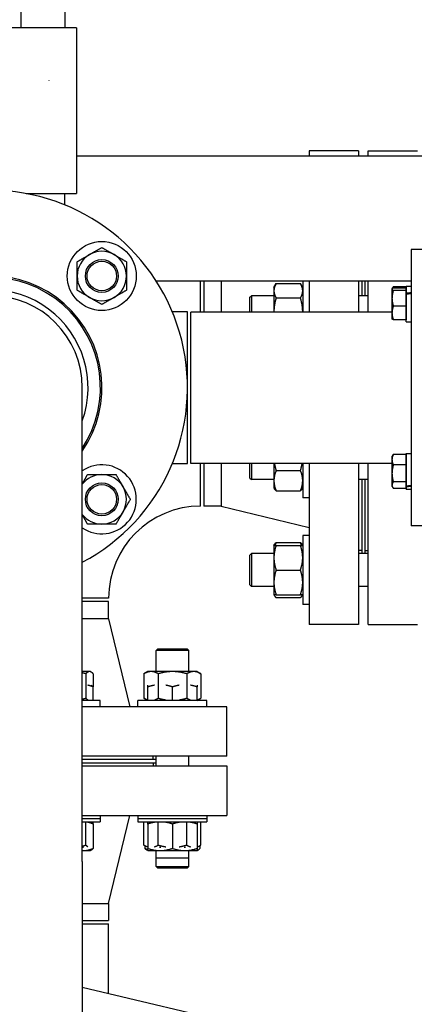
# Model space of a CAD drawing. Header units: inches. Extents: x 24 to 1128, y -69 to 748.
# Tile 261 of 656: x 378.97 to 386.47, y 208.83 to 227.54. Entities that reach past the tile are written whole.
import ezdxf

# ---------------------------------------------------------------- set-up
doc = ezdxf.new("R2010")
doc.units = ezdxf.units.IN
doc.header["$LTSCALE"] = 32
doc.header["$MEASUREMENT"] = 0
doc.layers.add('Visible (ANSI)', color=7, linetype='Continuous', lineweight=30)

msp = doc.modelspace()

# ---------------------------------------------------------------- linework, layer by layer
at = {"layer": 'Visible (ANSI)'}
for p, q in [((378.98563, 228.19617), (378.98563, 227.38367)), ((379.82563, 228.18002), (379.82563, 227.38367)), ((380.04688, 227.38367), (378.76438, 227.38367)), ((380.04688, 227.38367), (380.04688, 224.23367)), ((384.46813, 225.04617), (384.46813, 224.94761)), ((385.40813, 225.04617), (384.46813, 225.04617)), ((385.40813, 225.04617), (385.40813, 224.94761)), ((385.59063, 224.94761), (385.59063, 225.04617)), ((385.59063, 225.04617), (386.53063, 225.04617)), ((380.04688, 224.94761), (387.81163, 224.94761)), ((379.08743, 224.23367), (380.04688, 224.23367)), ((379.82563, 224.01692), (379.82563, 224.23367)), ((386.40563, 223.17117), (386.40563, 217.92117)), ((386.65563, 223.17117), (386.40563, 223.17117)), ((381.56095, 222.57261), (386.40563, 222.57261)), ((382.40563, 221.98367), (382.40563, 222.57261)), ((382.46813, 222.57261), (382.46813, 221.98367)), ((382.7948, 222.57261), (382.7948, 221.98367)), ((383.79913, 222.44998), (383.841, 222.5225)), ((383.79913, 222.44998), (383.79913, 222.38718)), ((383.841, 222.5225), (384.30427, 222.5225)), ((384.34613, 222.44998), (384.30427, 222.5225)), ((384.34613, 222.57261), (384.34613, 221.98367)), ((384.46813, 222.57261), (384.46813, 221.98367)), ((385.40813, 222.57261), (385.40813, 221.98367)), ((385.46813, 222.57261), (385.46813, 222.29373)), ((385.53063, 222.29373), (385.53063, 222.57261)), ((385.59063, 221.98367), (385.59063, 222.57261)), ((386.04363, 222.41816), (386.04511, 222.42073)), ((386.04363, 222.41816), (386.04363, 222.41561)), ((386.04363, 222.41561), (386.04363, 222.24368)), ((386.04511, 222.42073), (386.05671, 222.44082)), ((386.31163, 222.45869), (386.06873, 222.45869)), ((386.31163, 222.43741), (386.06873, 222.43741)), ((386.31163, 222.33716), (386.31163, 222.47716)), ((386.31163, 222.47716), (386.40563, 222.47716)), ((386.31163, 222.45869), (386.31163, 222.43741)), ((386.31163, 222.43741), (386.31163, 222.41561)), ((386.31163, 222.41816), (386.31163, 222.41816)), ((386.31163, 222.41561), (386.31163, 222.39381)), ((383.34313, 222.26243), (383.37443, 222.29373)), ((383.34313, 221.98367), (383.34313, 222.26243)), ((383.37443, 222.29373), (383.37443, 221.98367)), ((383.79913, 222.29373), (383.37443, 222.29373)), ((383.79913, 222.38718), (383.79913, 221.98367)), ((383.841, 222.25187), (384.30427, 222.25187)), ((385.59063, 222.29373), (385.40813, 222.29373)), ((386.04363, 222.24368), (386.04363, 221.96523)), ((386.31163, 222.39381), (386.06873, 222.39381)), ((386.31163, 222.39381), (386.31163, 222.24368)), ((386.31163, 222.31767), (386.31163, 222.33716)), ((386.31163, 221.79716), (386.31163, 222.31767)), ((386.31163, 222.24368), (386.31163, 222.09356)), ((386.31163, 222.09356), (386.06873, 222.09356)), ((386.31163, 222.09356), (386.31163, 221.96523)), ((382.15563, 221.98617), (381.86813, 221.98617)), ((382.15563, 219.10617), (382.15563, 221.98617)), ((382.21813, 219.10867), (382.21813, 221.98367)), ((386.04363, 221.98367), (382.21813, 221.98367)), ((386.04363, 221.96523), (386.04363, 221.85616)), ((386.04363, 221.85616), (386.04511, 221.85359)), ((386.31163, 221.96523), (386.31163, 221.83691)), ((386.31163, 221.85616), (386.31163, 221.85616)), ((386.31163, 221.83691), (386.06873, 221.83691)), ((386.31163, 221.79716), (386.40563, 221.79716)), ((380.15563, 211.54617), (380.15563, 220.54617)), ((386.04363, 219.23618), (386.05671, 219.25884)), ((386.04363, 219.23618), (386.04363, 219.17744)), ((386.31163, 219.27671), (386.06873, 219.27671)), ((386.31163, 218.68023), (386.31163, 219.29518)), ((386.31163, 219.29518), (386.40563, 219.29518)), ((386.31163, 219.27671), (386.31163, 219.17744)), ((386.31163, 219.23618), (386.31163, 219.23618)), ((381.86813, 219.10617), (382.15563, 219.10617)), ((386.04363, 219.10867), (382.21813, 219.10867)), ((382.40563, 218.29617), (382.40563, 219.10867)), ((382.46813, 219.10867), (382.46813, 218.29617)), ((382.7948, 219.10867), (382.7948, 218.29617)), ((383.34313, 218.82991), (383.34313, 219.10867)), ((383.37443, 219.10867), (383.37443, 218.79861)), ((383.79913, 219.10867), (383.79913, 218.77965)), ((384.34613, 219.10867), (384.34613, 218.45486)), ((384.46813, 219.10867), (384.46813, 216.04617)), ((385.40813, 219.10867), (385.40813, 216.04617)), ((385.59063, 216.04617), (385.59063, 219.10867)), ((386.04363, 219.17744), (386.04363, 218.91742)), ((386.31163, 219.07818), (386.06873, 219.07818)), ((386.31163, 219.17744), (386.31163, 219.07818)), ((386.31163, 219.07818), (386.31163, 218.91742)), ((383.841, 218.97102), (384.30427, 218.97102)), ((386.04363, 218.91742), (386.04363, 218.69515)), ((386.31163, 218.91742), (386.31163, 218.75665)), ((383.34313, 218.82991), (383.37443, 218.79861)), ((383.79913, 218.79861), (383.37443, 218.79861)), ((383.79913, 218.77965), (383.79913, 218.64236)), ((385.59063, 218.79861), (385.40813, 218.79861)), ((385.46813, 218.79861), (385.46813, 217.39412)), ((385.53063, 217.39412), (385.53063, 218.79861)), ((386.04363, 218.69515), (386.04363, 218.67418)), ((386.04363, 218.67418), (386.05671, 218.65151)), ((386.31163, 218.75665), (386.06873, 218.75665)), ((386.31163, 218.75665), (386.31163, 218.69515)), ((386.31163, 218.69515), (386.31163, 218.63365)), ((386.31163, 218.66705), (386.31163, 218.68023)), ((386.31163, 218.67418), (386.31163, 218.67418)), ((386.31163, 218.61518), (386.31163, 218.66705)), ((383.79913, 218.64236), (383.80868, 218.62582)), ((383.841, 218.58828), (384.30427, 218.58828)), ((384.34613, 218.64236), (384.33659, 218.62582)), ((386.31163, 218.63365), (386.06873, 218.63365)), ((386.31163, 218.61518), (386.40563, 218.61518)), ((382.7948, 218.29617), (382.46813, 218.29617)), ((382.7948, 218.29617), (384.46813, 217.89117)), ((384.46813, 218.45486), (384.34613, 218.45486)), ((386.65563, 217.92117), (386.40563, 217.92117)), ((384.34613, 217.73787), (384.34613, 216.42537)), ((384.46813, 217.73787), (384.34613, 217.73787)), ((383.79913, 217.55037), (383.80868, 217.56691)), ((383.79913, 217.55037), (383.79913, 217.316)), ((383.841, 217.60444), (384.30427, 217.60444)), ((383.841, 217.55037), (384.30427, 217.55037)), ((384.34613, 217.55037), (384.33659, 217.56691)), ((383.34313, 217.36282), (383.37443, 217.39412)), ((383.34313, 216.80042), (383.34313, 217.36282)), ((383.37443, 217.39412), (383.37443, 216.76912)), ((383.79913, 217.39412), (383.37443, 217.39412)), ((385.46813, 217.45117), (385.40813, 217.45117)), ((385.59063, 217.39412), (385.40813, 217.39412)), ((385.53063, 217.45117), (385.59063, 217.45117)), ((383.79913, 217.316), (383.79913, 216.84725)), ((383.841, 217.08162), (384.30427, 217.08162)), ((383.34313, 216.80042), (383.37443, 216.76912)), ((383.79913, 216.84725), (383.79913, 216.61287)), ((383.79913, 216.76912), (383.37443, 216.76912)), ((383.79913, 216.61287), (383.80868, 216.59634)), ((383.841, 216.61287), (384.30427, 216.61287)), ((384.34613, 216.61287), (384.33659, 216.59634)), ((385.59063, 216.76912), (385.40813, 216.76912)), ((380.65563, 216.54617), (380.15563, 216.54617)), ((380.65563, 216.48367), (380.15563, 216.48367)), ((380.65563, 216.157), (380.65563, 216.48367)), ((383.841, 216.5588), (384.30427, 216.5588)), ((384.46813, 216.42537), (384.34613, 216.42537)), ((380.65563, 216.157), (380.15563, 216.157)), ((380.65563, 216.157), (381.06063, 214.48367)), ((385.40813, 216.04617), (384.46813, 216.04617)), ((385.59063, 216.04617), (386.53063, 216.04617)), ((381.58898, 215.58367), (381.55768, 215.55237)), ((382.18268, 215.55237), (381.55768, 215.55237)), ((381.55768, 215.15267), (381.55768, 215.55237)), ((381.58898, 215.58367), (382.15138, 215.58367)), ((382.15138, 215.58367), (382.18268, 215.55237)), ((382.18268, 215.15267), (382.18268, 215.55237)), ((380.29347, 215.15267), (380.15563, 215.15267)), ((380.22343, 215.1108), (380.22343, 214.64754)), ((380.30945, 215.15267), (380.29347, 215.15267)), ((380.30945, 215.15267), (380.32598, 215.14312)), ((380.36352, 215.1108), (380.36352, 214.8603)), ((381.40143, 215.15267), (381.32892, 215.1108)), ((381.32892, 215.1108), (381.32892, 214.64754)), ((381.46423, 215.15267), (381.40143, 215.15267)), ((381.87018, 215.15267), (381.46423, 215.15267)), ((381.59955, 215.1108), (381.59955, 214.64754)), ((382.27613, 215.15267), (381.87018, 215.15267)), ((382.14081, 215.1108), (382.14081, 214.64754)), ((382.33893, 215.15267), (382.27613, 215.15267)), ((382.33893, 215.15267), (382.41145, 215.1108)), ((382.41145, 215.1108), (382.41145, 214.64754)), ((380.36352, 214.60567), (380.36352, 214.8603)), ((381.40143, 214.60567), (381.40143, 214.8603)), ((381.87018, 214.60567), (381.87018, 214.8603)), ((382.33893, 214.60567), (382.33893, 214.8603)), ((380.49695, 214.60567), (380.15563, 214.60567)), ((380.49695, 214.48367), (380.49695, 214.60567)), ((382.52643, 214.60567), (381.21393, 214.60567)), ((381.21393, 214.48367), (381.21393, 214.60567)), ((381.40143, 214.60567), (381.32892, 214.64754)), ((382.33893, 214.60567), (382.41145, 214.64754)), ((382.52643, 214.48367), (382.52643, 214.60567)), ((382.90563, 214.48367), (380.15563, 214.48367)), ((382.90563, 213.54367), (382.90563, 214.48367)), ((382.90563, 213.54367), (380.15563, 213.54367)), ((381.55768, 213.48367), (380.15563, 213.48367)), ((381.50063, 213.48367), (381.50063, 213.54367)), ((381.55768, 213.36067), (381.55768, 213.54367)), ((382.18268, 213.36067), (382.18268, 213.54367)), ((380.15563, 213.42117), (381.55768, 213.42117)), ((380.15563, 213.42067), (381.50063, 213.42067)), ((380.15563, 213.36067), (382.90563, 213.36067)), ((381.50063, 213.42067), (381.50063, 213.36067)), ((382.90563, 213.36067), (382.90563, 212.42067)), ((380.15563, 212.42067), (382.90563, 212.42067)), ((380.15563, 212.36167), (380.49695, 212.36167)), ((380.49695, 212.42067), (380.49695, 212.36167)), ((380.49695, 212.36167), (380.49695, 212.29867)), ((380.65563, 210.74734), (381.06063, 212.42067)), ((381.21393, 212.42067), (381.21393, 212.36167)), ((381.21393, 212.36167), (382.52643, 212.36167)), ((381.21393, 212.36167), (381.21393, 212.29867)), ((382.52643, 212.42067), (382.52643, 212.36167)), ((382.52643, 212.36167), (382.52643, 212.29867)), ((380.15563, 212.29867), (380.49695, 212.29867)), ((380.22343, 211.85654), (380.22343, 212.29867)), ((380.36352, 212.2568), (380.36352, 212.29867)), ((380.36352, 212.2568), (380.36352, 211.79354)), ((381.21393, 212.29867), (382.52643, 212.29867)), ((381.32892, 211.85654), (381.32892, 212.29867)), ((381.40143, 212.2568), (381.40143, 211.79354)), ((381.59955, 211.85654), (381.59955, 212.29867)), ((381.87018, 212.2568), (381.87018, 211.79354)), ((382.14081, 211.85654), (382.14081, 212.29867)), ((382.33893, 212.2568), (382.33893, 211.79354)), ((382.41145, 211.85654), (382.41145, 212.29867)), ((380.15563, 211.75167), (380.17215, 211.75167)), ((380.16211, 211.81467), (380.1819, 211.81467)), ((380.17215, 211.75167), (380.30945, 211.75167)), ((380.30945, 211.75167), (380.32598, 211.76122)), ((381.40143, 211.81467), (381.32892, 211.85654)), ((381.34736, 211.84589), (381.34736, 211.79354)), ((381.40143, 211.75167), (381.3849, 211.76122)), ((381.40143, 211.75167), (381.63581, 211.75167)), ((381.55768, 211.61497), (381.55768, 211.75167)), ((381.62253, 211.81467), (381.64934, 211.81467)), ((381.63581, 211.75167), (382.10456, 211.75167)), ((382.09102, 211.81467), (382.11784, 211.81467)), ((382.10456, 211.75167), (382.33893, 211.75167)), ((382.18268, 211.61497), (382.18268, 211.75167)), ((382.33893, 211.81467), (382.41145, 211.85654)), ((382.33893, 211.75167), (382.35547, 211.76122)), ((382.393, 211.84589), (382.393, 211.79354)), ((381.55768, 211.61497), (382.18268, 211.61497)), ((381.55768, 211.45197), (381.55768, 211.61497)), ((382.18268, 211.45197), (382.18268, 211.61497)), ((380.15563, 211.54617), (380.15563, 204.07006)), ((381.55768, 211.45197), (382.18268, 211.45197)), ((381.58898, 211.42067), (381.55768, 211.45197)), ((382.15138, 211.42067), (381.58898, 211.42067)), ((382.15138, 211.42067), (382.18268, 211.45197)), ((380.15563, 210.74734), (380.65563, 210.74734)), ((380.65563, 210.74734), (380.65563, 210.42067)), ((380.15563, 210.42067), (380.65563, 210.42067)), ((380.15563, 210.35817), (380.65563, 210.35817)), ((380.65563, 209.03123), (380.65563, 210.35817)), ((386.15571, 207.73257), (380.15563, 209.14929))]:
    msp.add_line(p, q, dxfattribs=at)
for centre, radius in [((380.52695, 222.66749), 0.65625), ((380.52695, 222.66749), 0.31271), ((380.52695, 222.66749), 0.3125), ((380.52695, 222.66749), 0.2812), ((380.52695, 218.42485), 0.31271), ((380.52695, 218.42485), 0.3125), ((380.52695, 218.42485), 0.2812)]:
    msp.add_circle(centre, radius, dxfattribs=at)
for centre, radius, start, end in [((378.40563, 220.54617), 3.75, 297.818139, 242.181861), ((380.52695, 222.66749), 0.46875, 120, 180), ((380.52695, 222.66749), 0.46875, 60, 120), ((380.52695, 222.66749), 0.46875, 0, 60), ((378.40563, 220.54617), 2.125, 325.439678, 214.560322), ((378.40563, 220.54617), 2.09553, 326.62732, 213.37268), ((380.52695, 222.66749), 0.46875, 180, 240), ((380.52695, 222.66749), 0.46875, 300, 0), ((378.40563, 220.54617), 1.86, 340.196524, 199.803476), ((378.40563, 220.54617), 1.75, 0, 180), ((380.52695, 222.66749), 0.46875, 240, 300), ((380.52695, 218.42485), 0.65625, 235.540644, 124.459356), ((380.52695, 218.42485), 0.46875, 90, 142.386895), ((380.52695, 218.42485), 0.46875, 30, 90), ((380.52695, 218.42485), 0.46875, 330, 30), ((382.40563, 216.54617), 1.75, 90, 180), ((380.52695, 218.42485), 0.46875, 217.613105, 270), ((380.52695, 218.42485), 0.46875, 270, 330)]:
    msp.add_arc(centre, radius, start, end, dxfattribs=at)
for centre, major_axis, ratio, start_param, end_param in [((386.339, 222.13716), (1.92803, 0.27507), 0.10364979, 1.52144398, 1.57020057), ((386.47227, 222.13716), (1.92803, 0.27507), 0.10364979, 1.5905754, 1.6394144), ((386.339, 218.95518), (1.92802, 0.20796), 0.13951525, 4.68315115, 4.73190773), ((386.47227, 218.95518), (1.92802, 0.20796), 0.13951525, 4.61393731, 4.66277632)]:
    msp.add_ellipse(centre, major_axis=major_axis, ratio=ratio, start_param=start_param, end_param=end_param, dxfattribs=at)
for points, knots in [([(379.52322, 226.38431), (379.52376, 226.38416), (379.52431, 226.384), (379.52504, 226.38378), (379.52524, 226.38373), (379.52544, 226.38367)], [-0.00483455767, -0.00483455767, -0.00483455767, -0.00483455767, 0, 0, 0.00176659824, 0.00176659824, 0.00176659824, 0.00176659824]), ([(379.52544, 226.38367), (379.52528, 226.38378), (379.52511, 226.3839), (379.52451, 226.38432), (379.52407, 226.38462), (379.52363, 226.38492)], [-0.00176659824, -0.00176659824, -0.00176659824, -0.00176659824, 0, 0, 0.0046696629, 0.0046696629, 0.0046696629, 0.0046696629])]:
    msp.add_open_spline(points, degree=3, knots=knots, dxfattribs=at)
for points, weights in [([(380.29258, 223.07344), (380.40135, 223.13624), (380.52695, 223.20876)], [1, 1.0379548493, 1]), ([(380.52695, 223.20876), (380.65255, 223.13624), (380.76133, 223.07344)], [1, 1.0379548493, 1]), ([(380.0582, 222.93812), (380.1838, 223.01064), (380.29258, 223.07344)], [1, 1.0379548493, 1]), ([(380.76133, 223.07344), (380.8701, 223.01064), (380.9957, 222.93812)], [1, 1.0379548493, 1]), ([(380.0582, 222.66749), (380.0582, 222.79309), (380.0582, 222.93812)], [1, 1.0379548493, 1]), ([(380.9957, 222.93812), (380.9957, 222.79309), (380.9957, 222.66749)], [1, 1.0379548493, 1]), ([(380.0582, 222.39686), (380.0582, 222.54189), (380.0582, 222.66749)], [1, 1.0379548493, 1]), ([(380.9957, 222.66749), (380.9957, 222.54189), (380.9957, 222.39686)], [1, 1.0379548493, 1]), ([(383.841, 222.5225), (383.79913, 222.44998), (383.79913, 222.38718)], [1, 1.0379548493, 1]), ([(384.34613, 222.38718), (384.34613, 222.44998), (384.30427, 222.5225)], [1, 1.0379548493, 1]), ([(386.06873, 222.43741), (386.04363, 222.42573), (386.04363, 222.41561)], [1, 1.0379548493, 1]), ([(386.04363, 222.41561), (386.04363, 222.40549), (386.06873, 222.39381)], [1, 1.0379548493, 1]), ([(386.05671, 222.44082), (386.0617, 222.44946), (386.06873, 222.45869)], [1.01504930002, 1.0103434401, 1]), ([(386.06873, 222.45869), (386.06209, 222.44463), (386.05728, 222.43142)], [1, 1.00975994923, 1.01450042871]), ([(380.29258, 222.26154), (380.1838, 222.32434), (380.0582, 222.39686)], [1, 1.0379548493, 1]), ([(380.52695, 222.12622), (380.40135, 222.19874), (380.29258, 222.26154)], [1, 1.0379548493, 1]), ([(380.76133, 222.26154), (380.65255, 222.19874), (380.52695, 222.12622)], [1, 1.0379548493, 1]), ([(380.9957, 222.39686), (380.8701, 222.32434), (380.76133, 222.26154)], [1, 1.0379548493, 1]), ([(383.79913, 222.38718), (383.79913, 222.32438), (383.841, 222.25187)], [1, 1.0379548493, 1]), ([(383.841, 222.25187), (383.79951, 222.10814), (383.79914, 221.98367)], [1, 1.03759995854, 1.00070314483]), ([(384.30427, 222.25187), (384.34613, 222.32438), (384.34613, 222.38718)], [1, 1.0379548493, 1]), ([(384.34613, 221.98367), (384.34576, 222.10814), (384.30427, 222.25187)], [1.00070314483, 1.03759995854, 1]), ([(386.06873, 222.39381), (386.04363, 222.31336), (386.04363, 222.24368)], [1, 1.0379548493, 1]), ([(386.04363, 222.24368), (386.04363, 222.17401), (386.06873, 222.09356)], [1, 1.0379548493, 1]), ([(386.06873, 222.09356), (386.04363, 222.02479), (386.04363, 221.96523)], [1, 1.0379548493, 1]), ([(386.04363, 221.96523), (386.04363, 221.90568), (386.06873, 221.83691)], [1, 1.0379548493, 1]), ([(386.06873, 221.83691), (386.04961, 221.84581), (386.04511, 221.85359)], [1, 1.02865772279, 1.01403954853]), ([(386.06873, 219.27671), (386.04363, 219.22351), (386.04363, 219.17744)], [1, 1.0379548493, 1]), ([(386.05671, 219.25884), (386.0617, 219.26748), (386.06873, 219.27671)], [1.01504930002, 1.0103434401, 1]), ([(383.80906, 219.10867), (383.81932, 219.04355), (383.841, 218.97102)], [1.01897199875, 1.01929831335, 1]), ([(384.30427, 218.97102), (384.32594, 219.04355), (384.33621, 219.10867)], [1, 1.01929831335, 1.01897199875]), ([(386.04363, 219.17744), (386.04363, 219.13138), (386.06873, 219.07818)], [1, 1.0379548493, 1]), ([(386.06873, 219.07818), (386.04363, 218.99203), (386.04363, 218.91742)], [1, 1.0379548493, 1]), ([(380.15563, 218.7192), (380.20263, 218.80061), (380.25632, 218.8936)], [1.01485164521, 1.02782596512, 1]), ([(380.25632, 218.8936), (380.40135, 218.8936), (380.52695, 218.8936)], [1, 1.0379548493, 1]), ([(380.52695, 218.8936), (380.65255, 218.8936), (380.79759, 218.8936)], [1, 1.0379548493, 1]), ([(380.79759, 218.8936), (380.8701, 218.768), (380.9329, 218.65922)], [1, 1.0379548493, 1]), ([(383.841, 218.97102), (383.79913, 218.86846), (383.79913, 218.77965)], [1, 1.0379548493, 1]), ([(384.34613, 218.77965), (384.34613, 218.86846), (384.30427, 218.97102)], [1, 1.0379548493, 1]), ([(386.04363, 218.91742), (386.04363, 218.84281), (386.06873, 218.75665)], [1, 1.0379548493, 1]), ([(383.79913, 218.77965), (383.79913, 218.69084), (383.841, 218.58828)], [1, 1.0379548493, 1]), ([(384.30427, 218.58828), (384.34613, 218.69084), (384.34613, 218.77965)], [1, 1.0379548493, 1]), ([(386.06873, 218.75665), (386.04363, 218.7237), (386.04363, 218.69515)], [1, 1.0379548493, 1]), ([(386.04363, 218.69515), (386.04363, 218.66661), (386.06873, 218.63365)], [1, 1.0379548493, 1]), ([(380.9329, 218.65922), (380.9957, 218.55045), (381.06822, 218.42485)], [1, 1.0379548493, 1]), ([(383.841, 218.58828), (383.81892, 218.60808), (383.80868, 218.62582)], [1, 1.01965956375, 1.01895290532]), ([(384.33659, 218.62582), (384.32634, 218.60808), (384.30427, 218.58828)], [1.01895290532, 1.01965956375, 1]), ([(381.06822, 218.42485), (380.9957, 218.29925), (380.9329, 218.19047)], [1, 1.0379548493, 1]), ([(380.25632, 217.9561), (380.20263, 218.04909), (380.15563, 218.13049)], [1, 1.02782596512, 1.01485164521]), ([(380.9329, 218.19047), (380.8701, 218.0817), (380.79759, 217.9561)], [1, 1.0379548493, 1]), ([(380.52695, 217.9561), (380.40135, 217.9561), (380.25632, 217.9561)], [1, 1.0379548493, 1]), ([(380.79759, 217.9561), (380.65255, 217.9561), (380.52695, 217.9561)], [1, 1.0379548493, 1]), ([(383.79913, 217.55037), (383.79913, 217.55037), (383.841, 217.55037)], [1, 1.0379548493, 1]), ([(383.841, 217.55037), (383.79913, 217.42477), (383.79913, 217.316)], [1, 1.0379548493, 1]), ([(383.80868, 217.56691), (383.81892, 217.58465), (383.841, 217.60444)], [1.01895290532, 1.01965956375, 1]), ([(383.841, 217.60444), (383.82961, 217.57653), (383.82143, 217.55037)], [1, 1.01005189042, 1.01477953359]), ([(384.32383, 217.55037), (384.31566, 217.57653), (384.30427, 217.60444)], [1.01477953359, 1.01005189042, 1]), ([(384.30427, 217.60444), (384.32634, 217.58465), (384.33659, 217.56691)], [1, 1.01965956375, 1.01895290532]), ([(384.34613, 217.316), (384.34613, 217.42477), (384.30427, 217.55037)], [1, 1.0379548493, 1]), ([(384.30427, 217.55037), (384.34613, 217.55037), (384.34613, 217.55037)], [1, 1.0379548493, 1]), ([(383.79913, 217.316), (383.79913, 217.20722), (383.841, 217.08162)], [1, 1.0379548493, 1]), ([(384.30427, 217.08162), (384.34613, 217.20722), (384.34613, 217.316)], [1, 1.0379548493, 1]), ([(383.841, 217.08162), (383.79913, 216.95602), (383.79913, 216.84725)], [1, 1.0379548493, 1]), ([(384.34613, 216.84725), (384.34613, 216.95602), (384.30427, 217.08162)], [1, 1.0379548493, 1]), ([(383.79913, 216.84725), (383.79913, 216.73847), (383.841, 216.61287)], [1, 1.0379548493, 1]), ([(384.30427, 216.61287), (384.34613, 216.73847), (384.34613, 216.84725)], [1, 1.0379548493, 1]), ([(383.841, 216.61287), (383.79913, 216.61287), (383.79913, 216.61287)], [1, 1.0379548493, 1]), ([(383.80147, 216.61287), (383.80881, 216.58766), (383.841, 216.5588)], [1.01375847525, 1.02892942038, 1]), ([(384.34613, 216.61287), (384.34613, 216.61287), (384.30427, 216.61287)], [1, 1.0379548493, 1]), ([(384.30427, 216.5588), (384.33646, 216.58766), (384.3438, 216.61287)], [1, 1.02892942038, 1.01375847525]), ([(380.22343, 215.1108), (380.18852, 215.12124), (380.15563, 215.12896)], [1, 1.00919679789, 1.01393666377]), ([(380.29347, 215.15267), (380.26097, 215.15267), (380.22343, 215.1108)], [1, 1.0379548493, 1]), ([(380.36352, 215.1108), (380.32598, 215.15267), (380.29347, 215.15267)], [1, 1.0379548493, 1]), ([(381.46423, 215.15267), (381.40143, 215.15267), (381.32892, 215.1108)], [1, 1.0379548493, 1]), ([(381.59955, 215.1108), (381.52703, 215.15267), (381.46423, 215.15267)], [1, 1.0379548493, 1]), ([(381.87018, 215.15267), (381.74458, 215.15267), (381.59955, 215.1108)], [1, 1.0379548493, 1]), ([(382.14081, 215.1108), (381.99578, 215.15267), (381.87018, 215.15267)], [1, 1.0379548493, 1]), ([(382.27613, 215.15267), (382.21333, 215.15267), (382.14081, 215.1108)], [1, 1.0379548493, 1]), ([(382.41145, 215.1108), (382.33893, 215.15267), (382.27613, 215.15267)], [1, 1.0379548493, 1]), ([(380.36352, 214.8603), (380.3095, 214.88235), (380.26107, 214.8926)], [1, 1.01963766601, 1.01895445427]), ([(380.32602, 214.8926), (380.34375, 214.88235), (380.36352, 214.8603)], [1.01895445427, 1.01963766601, 1]), ([(381.40143, 214.8603), (381.40143, 214.88233), (381.40143, 214.89258)], [1, 1.01961726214, 1.01895585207]), ([(381.52678, 214.89258), (381.46752, 214.88233), (381.40143, 214.8603)], [1.01895585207, 1.01961726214, 1]), ([(381.87018, 214.8603), (381.80424, 214.88228), (381.74509, 214.89253)], [1, 1.01957496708, 1.01895860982]), ([(381.99527, 214.89253), (381.93613, 214.88228), (381.87018, 214.8603)], [1.01895860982, 1.01957496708, 1]), ([(382.33893, 214.8603), (382.27285, 214.88233), (382.21359, 214.89258)], [1, 1.01961726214, 1.01895585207]), ([(382.33893, 214.89258), (382.33893, 214.88233), (382.33893, 214.8603)], [1.01895585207, 1.01961726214, 1]), ([(380.15563, 214.62937), (380.18852, 214.6371), (380.22343, 214.64754)], [1.01393666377, 1.00919679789, 1]), ([(380.22343, 214.64754), (380.24328, 214.6254), (380.26107, 214.61515)], [1, 1.01971939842, 1.01894841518]), ([(381.32892, 214.64754), (381.36715, 214.62546), (381.40143, 214.61522)], [1, 1.01965956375, 1.01895290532]), ([(381.52678, 214.61514), (381.56117, 214.62538), (381.59955, 214.64754)], [1.01894735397, 1.01973284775, 1]), ([(381.59955, 214.64754), (381.6763, 214.62538), (381.74509, 214.61514)], [1, 1.01973284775, 1.01894735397]), ([(381.99527, 214.61514), (382.06406, 214.62538), (382.14081, 214.64754)], [1.01894735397, 1.01973284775, 1]), ([(382.14081, 214.64754), (382.17919, 214.62538), (382.21359, 214.61514)], [1, 1.01973284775, 1.01894735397]), ([(382.33893, 214.61522), (382.37321, 214.62546), (382.41145, 214.64754)], [1.01895290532, 1.01965956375, 1]), ([(380.36352, 212.2568), (380.3095, 212.27885), (380.26107, 212.2891)], [1, 1.01963766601, 1.01895445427]), ([(380.32602, 212.2891), (380.34375, 212.27885), (380.36352, 212.2568)], [1.01895445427, 1.01963766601, 1]), ([(381.52678, 212.28908), (381.46752, 212.27883), (381.40143, 212.2568)], [1.01895585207, 1.01961726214, 1]), ([(381.40143, 212.2568), (381.40143, 212.27883), (381.40143, 212.28908)], [1, 1.01961726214, 1.01895585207]), ([(381.87018, 212.2568), (381.80424, 212.27878), (381.74509, 212.28903)], [1, 1.01957496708, 1.01895860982]), ([(381.99527, 212.28903), (381.93613, 212.27878), (381.87018, 212.2568)], [1.01895860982, 1.01957496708, 1]), ([(382.33893, 212.2568), (382.27285, 212.27883), (382.21359, 212.28908)], [1, 1.01961726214, 1.01895585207]), ([(382.33893, 212.28908), (382.33893, 212.27883), (382.33893, 212.2568)], [1.01895585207, 1.01961726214, 1]), ([(380.15563, 211.83837), (380.18852, 211.8461), (380.22343, 211.85654)], [1.01393666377, 1.00919679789, 1]), ([(380.15563, 211.75201), (380.1639, 211.75167), (380.17215, 211.75167)], [1.00620756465, 1.00341018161, 1]), ([(380.17215, 211.75167), (380.26097, 211.75167), (380.36352, 211.79354)], [1, 1.0379548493, 1]), ([(380.22343, 211.85654), (380.24328, 211.8344), (380.26107, 211.82415)], [1, 1.01971939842, 1.01894841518]), ([(380.36352, 211.79354), (380.34373, 211.77146), (380.32598, 211.76122)], [1, 1.01965956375, 1.01895290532]), ([(381.32892, 211.85654), (381.36715, 211.83446), (381.40143, 211.82422)], [1, 1.01965956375, 1.01895290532]), ([(381.34736, 211.79354), (381.37527, 211.78214), (381.40143, 211.77397)], [1, 1.01005189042, 1.01477953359]), ([(381.3849, 211.76122), (381.36715, 211.77146), (381.34736, 211.79354)], [1.01895290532, 1.01965956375, 1]), ([(381.40143, 211.79354), (381.52703, 211.75167), (381.63581, 211.75167)], [1, 1.0379548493, 1]), ([(381.40143, 211.75167), (381.40143, 211.75167), (381.40143, 211.79354)], [1, 1.0379548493, 1]), ([(381.52678, 211.82414), (381.56117, 211.83438), (381.59955, 211.85654)], [1.01894735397, 1.01973284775, 1]), ([(381.59955, 211.85654), (381.6763, 211.83438), (381.74509, 211.82414)], [1, 1.01973284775, 1.01894735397]), ([(381.63581, 211.75167), (381.74458, 211.75167), (381.87018, 211.79354)], [1, 1.0379548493, 1]), ([(381.87018, 211.79354), (381.99578, 211.75167), (382.10456, 211.75167)], [1, 1.0379548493, 1]), ([(381.99527, 211.82414), (382.06406, 211.83438), (382.14081, 211.85654)], [1.01894735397, 1.01973284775, 1]), ([(382.10456, 211.75167), (382.21333, 211.75167), (382.33893, 211.79354)], [1, 1.0379548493, 1]), ([(382.14081, 211.85654), (382.17919, 211.83438), (382.21359, 211.82414)], [1, 1.01973284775, 1.01894735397]), ([(382.33893, 211.82422), (382.37321, 211.83446), (382.41145, 211.85654)], [1.01895290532, 1.01965956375, 1]), ([(382.33893, 211.79354), (382.33893, 211.75167), (382.33893, 211.75167)], [1, 1.0379548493, 1]), ([(382.33893, 211.754), (382.36414, 211.76135), (382.393, 211.79354)], [1.01375847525, 1.02892942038, 1])]:
    msp.add_rational_spline(points, weights, degree=2, dxfattribs=at)

doc.saveas('drawing.dxf')
